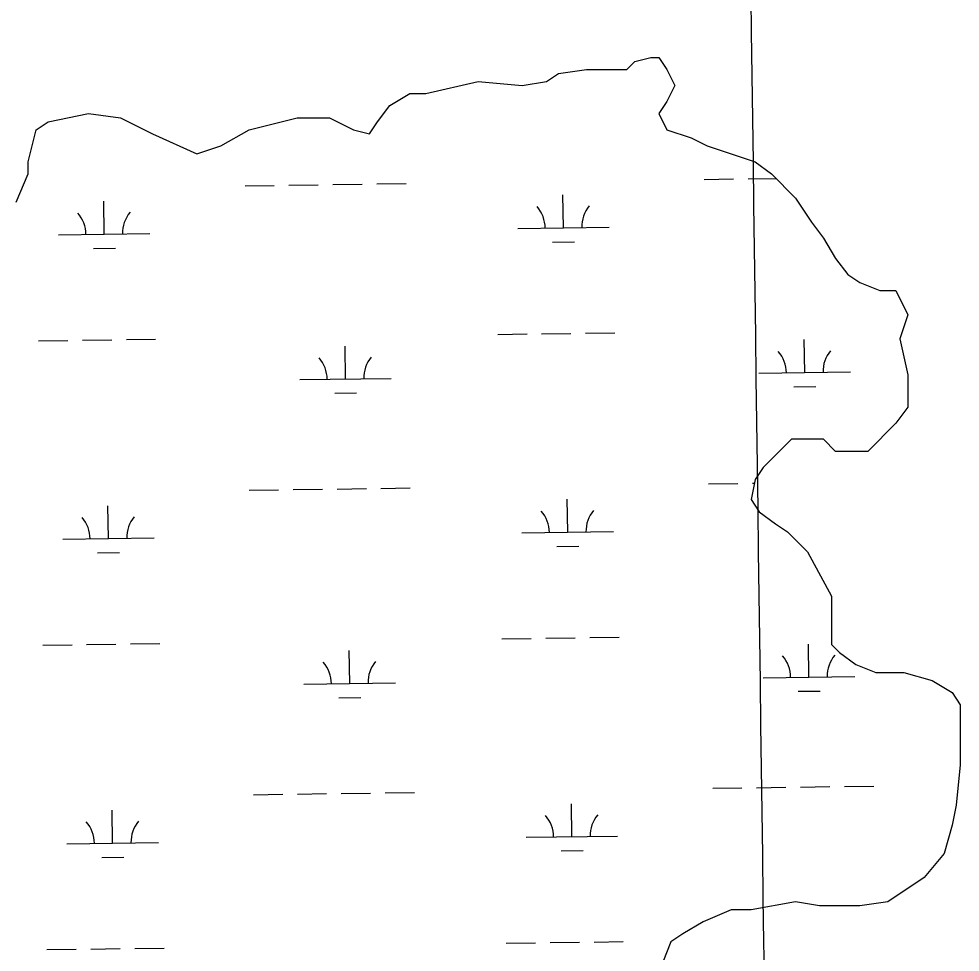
# Model space of a CAD drawing. Extents: x 3767014 to 3805179, y 361544 to 387384.
# Drawn here: x 3773026 to 3774055, y 371583 to 372602 of the extents above; entities that cross this region are included whole.
import ezdxf

# ---------------------------------------------------------------- set-up
doc = ezdxf.new("R2010")
doc.units = 0
for name, color, linetype in [('V-GRID-MAJR', 7, 'Continuous'), ('V-TOPO-SHOR', 7, 'Continuous'), ('V-WETL-SWMP', 7, 'Continuous')]:
    doc.layers.add(name, color=color, linetype=linetype)

msp = doc.modelspace()

# ---------------------------------------------------------------- linework, layer by layer
at = {"layer": 'V-GRID-MAJR'}
msp.add_spline([(3773902.222, 367002.175), (3773820.257, 373061.356), (3773738.277, 379121.596), (3773656.297, 385181.838), (3773656.283, 385182.897)], degree=3, dxfattribs=at)
at = {"layer": 'V-TOPO-SHOR'}
for p, q in [((3773698.943, 372555.902), (3773716.504, 372560.295)), ((3773716.504, 372560.295), (3773725.285, 372560.295)), ((3773725.285, 372560.295), (3773734.065, 372547.116)), ((3773690.162, 372547.116), (3773698.943, 372555.902)), ((3773602.355, 372533.937), (3773615.526, 372542.723)), ((3773615.526, 372542.723), (3773646.258, 372547.116)), ((3773646.258, 372547.116), (3773690.162, 372547.116)), ((3773734.065, 372547.116), (3773742.846, 372529.544)), ((3773470.645, 372520.758), (3773527.719, 372533.937)), ((3773527.719, 372533.937), (3773576.013, 372529.544)), ((3773576.013, 372529.544), (3773602.355, 372533.937)), ((3773742.846, 372529.544), (3773734.065, 372511.972)), ((3773431.131, 372507.579), (3773453.083, 372520.758)), ((3773453.083, 372520.758), (3773470.645, 372520.758)), ((3773417.96, 372490.007), (3773431.131, 372507.579)), ((3773734.065, 372511.972), (3773725.285, 372498.793)), ((3773057.952, 372490.007), (3773101.855, 372498.793)), ((3773101.855, 372498.793), (3773136.978, 372494.4)), ((3773725.285, 372498.793), (3773734.065, 372481.221)), ((3773044.781, 372481.221), (3773057.952, 372490.007)), ((3773136.978, 372494.4), (3773172.101, 372476.828)), ((3773277.469, 372481.221), (3773330.153, 372494.4)), ((3773330.153, 372494.4), (3773365.276, 372494.4)), ((3773365.276, 372494.4), (3773391.618, 372481.221)), ((3773409.18, 372476.828), (3773417.96, 372490.007)), ((3773036, 372446.077), (3773044.781, 372481.221)), ((3773172.101, 372476.828), (3773220.395, 372454.863)), ((3773246.737, 372463.649), (3773277.469, 372481.221)), ((3773391.618, 372481.221), (3773409.18, 372476.828)), ((3773734.065, 372481.221), (3773760.407, 372472.435)), ((3773760.407, 372472.435), (3773777.969, 372463.649)), ((3773220.395, 372454.863), (3773246.737, 372463.649)), ((3773777.969, 372463.649), (3773830.653, 372446.077)), ((3773036, 372432.898), (3773036, 372446.077)), ((3773830.653, 372446.077), (3773848.214, 372432.898)), ((3773022.829, 372402.148), (3773036, 372432.898)), ((3773848.214, 372432.898), (3773874.556, 372406.541)), ((3773874.556, 372406.541), (3773892.118, 372380.183)), ((3773892.118, 372380.183), (3773905.289, 372362.611)), ((3773905.289, 372362.611), (3773918.46, 372340.646)), ((3773918.46, 372340.646), (3773931.631, 372323.074)), ((3773931.631, 372323.074), (3773944.802, 372314.288)), ((3773944.802, 372314.288), (3773966.754, 372305.502)), ((3773966.754, 372305.502), (3773984.315, 372305.502)), ((3773984.315, 372305.502), (3773997.486, 372279.144)), ((3773997.486, 372279.144), (3773988.705, 372252.786)), ((3773988.705, 372252.786), (3773997.486, 372213.249)), ((3773997.486, 372213.249), (3773997.486, 372178.106)), ((3773997.486, 372178.106), (3773984.315, 372160.534)), ((3773984.315, 372160.534), (3773953.583, 372129.783)), ((3773870.166, 372142.962), (3773839.434, 372112.211)), ((3773905.289, 372142.962), (3773870.166, 372142.962)), ((3773918.46, 372129.783), (3773905.289, 372142.962)), ((3773953.583, 372129.783), (3773918.46, 372129.783)), ((3773839.434, 372112.211), (3773830.653, 372099.032)), ((3773830.653, 372099.032), (3773826.263, 372077.067)), ((3773826.263, 372077.067), (3773835.043, 372063.888)), ((3773835.043, 372063.888), (3773852.605, 372050.709)), ((3773852.605, 372050.709), (3773865.776, 372041.923)), ((3773865.776, 372041.923), (3773887.728, 372019.958)), ((3773887.728, 372019.958), (3773914.07, 371971.636)), ((3773914.07, 371971.636), (3773914.07, 371918.92)), ((3773914.07, 371918.92), (3773922.85, 371910.134)), ((3773922.85, 371910.134), (3773940.412, 371896.955)), ((3773940.412, 371896.955), (3773962.363, 371888.169)), ((3773962.363, 371888.169), (3773993.096, 371888.169)), ((3773993.096, 371888.169), (3774023.828, 371879.383)), ((3774023.828, 371879.383), (3774045.78, 371866.204)), ((3774045.78, 371866.204), (3774054.561, 371853.025)), ((3774054.561, 371853.025), (3774054.561, 371787.13)), ((3774054.561, 371787.13), (3774050.17, 371743.201)), ((3774050.17, 371743.201), (3774045.78, 371721.236)), ((3774045.78, 371721.236), (3774036.999, 371690.485)), ((3774036.999, 371690.485), (3774015.048, 371664.127)), ((3774015.048, 371664.127), (3773975.534, 371637.769)), ((3773874.556, 371637.769), (3773826.263, 371628.983)), ((3773900.899, 371633.376), (3773874.556, 371637.769)), ((3773944.802, 371633.376), (3773900.899, 371633.376)), ((3773975.534, 371637.769), (3773944.802, 371633.376)), ((3773804.311, 371628.983), (3773773.578, 371615.804)), ((3773826.263, 371628.983), (3773804.311, 371628.983)), ((3773773.578, 371615.804), (3773751.627, 371602.625)), ((3773751.627, 371602.625), (3773738.456, 371593.839)), ((3773738.456, 371593.839), (3773729.675, 371571.874))]:
    msp.add_line(p, q, dxfattribs=at)
at = {"layer": 'V-WETL-SWMP'}
for p, q in [((3773698.943, 372555.902), (3773716.504, 372560.295)), ((3773716.504, 372560.295), (3773725.285, 372560.295)), ((3773725.285, 372560.295), (3773734.065, 372547.116)), ((3773690.162, 372547.116), (3773698.943, 372555.902)), ((3773602.355, 372533.937), (3773615.526, 372542.723)), ((3773615.526, 372542.723), (3773646.258, 372547.116)), ((3773646.258, 372547.116), (3773690.162, 372547.116)), ((3773734.065, 372547.116), (3773742.846, 372529.544)), ((3773470.645, 372520.758), (3773527.719, 372533.937)), ((3773527.719, 372533.937), (3773576.013, 372529.544)), ((3773576.013, 372529.544), (3773602.355, 372533.937)), ((3773742.846, 372529.544), (3773734.065, 372511.972)), ((3773431.131, 372507.579), (3773453.083, 372520.758)), ((3773453.083, 372520.758), (3773470.645, 372520.758)), ((3773417.96, 372490.007), (3773431.131, 372507.579)), ((3773734.065, 372511.972), (3773725.285, 372498.793)), ((3773057.952, 372490.007), (3773101.855, 372498.793)), ((3773101.855, 372498.793), (3773136.978, 372494.4)), ((3773725.285, 372498.793), (3773734.065, 372481.221)), ((3773044.781, 372481.221), (3773057.952, 372490.007)), ((3773136.978, 372494.4), (3773172.101, 372476.828)), ((3773277.469, 372481.221), (3773330.153, 372494.4)), ((3773330.153, 372494.4), (3773365.276, 372494.4)), ((3773365.276, 372494.4), (3773391.618, 372481.221)), ((3773409.18, 372476.828), (3773417.96, 372490.007)), ((3773036, 372446.077), (3773044.781, 372481.221)), ((3773172.101, 372476.828), (3773220.395, 372454.863)), ((3773246.737, 372463.649), (3773277.469, 372481.221)), ((3773391.618, 372481.221), (3773409.18, 372476.828)), ((3773734.065, 372481.221), (3773760.407, 372472.435)), ((3773760.407, 372472.435), (3773777.969, 372463.649)), ((3773220.395, 372454.863), (3773246.737, 372463.649)), ((3773777.969, 372463.649), (3773830.653, 372446.077)), ((3773036, 372432.898), (3773036, 372446.077)), ((3773830.653, 372446.077), (3773848.214, 372432.898)), ((3773022.829, 372402.148), (3773036, 372432.898)), ((3773774.884, 372426.967), (3773806.881, 372427.412)), ((3773822.88, 372427.634), (3773853.056, 372428.053)), ((3773848.214, 372432.898), (3773874.556, 372406.541)), ((3773273.025, 372419.996), (3773305.021, 372420.44)), ((3773321.02, 372420.663), (3773353.017, 372421.107)), ((3773369.015, 372421.329), (3773401.012, 372421.774)), ((3773417.011, 372421.996), (3773449.008, 372422.441)), ((3773621.012, 372374.083), (3773620.512, 372410.08)), ((3773874.556, 372406.541), (3773892.118, 372380.183)), ((3773119.152, 372367.112), (3773118.652, 372403.108)), ((3773571.017, 372373.389), (3773671.007, 372374.778)), ((3773892.118, 372380.183), (3773905.289, 372362.611)), ((3773069.157, 372366.417), (3773169.147, 372367.806)), ((3773905.289, 372362.611), (3773918.46, 372340.646)), ((3773609.227, 372358.487), (3773633.225, 372358.82)), ((3773107.368, 372351.515), (3773131.365, 372351.849)), ((3773918.46, 372340.646), (3773931.631, 372323.074)), ((3773931.631, 372323.074), (3773944.802, 372314.288)), ((3773944.802, 372314.288), (3773966.754, 372305.502)), ((3773966.754, 372305.502), (3773984.315, 372305.502)), ((3773984.315, 372305.502), (3773997.486, 372279.144)), ((3773997.486, 372279.144), (3773988.705, 372252.786)), ((3773047.355, 372250.671), (3773079.352, 372251.116)), ((3773095.35, 372251.338), (3773127.347, 372251.782)), ((3773143.345, 372252.005), (3773175.342, 372252.449)), ((3773549.214, 372257.643), (3773581.211, 372258.087)), ((3773597.21, 372258.309), (3773629.207, 372258.754)), ((3773645.205, 372258.976), (3773677.202, 372259.42)), ((3773884.671, 372215.868), (3773884.171, 372251.864)), ((3773988.705, 372252.786), (3773997.486, 372213.249)), ((3773382.811, 372208.897), (3773382.311, 372244.893)), ((3773332.816, 372208.202), (3773432.806, 372209.591)), ((3773834.676, 372215.173), (3773934.666, 372216.562)), ((3773997.486, 372213.249), (3773997.486, 372178.106)), ((3773872.886, 372200.272), (3773896.884, 372200.605)), ((3773371.027, 372193.3), (3773395.024, 372193.634)), ((3773997.486, 372178.106), (3773984.315, 372160.534)), ((3773984.315, 372160.534), (3773953.583, 372129.783)), ((3773870.166, 372142.962), (3773839.434, 372112.211)), ((3773905.289, 372142.962), (3773870.166, 372142.962)), ((3773918.46, 372129.783), (3773905.289, 372142.962)), ((3773953.583, 372129.783), (3773918.46, 372129.783)), ((3773839.434, 372112.211), (3773830.653, 372099.032)), ((3773830.653, 372099.032), (3773826.263, 372077.067)), ((3773827.5, 372094.991), (3773829.852, 372095.024)), ((3773277.645, 372087.353), (3773309.642, 372087.798)), ((3773325.641, 372088.02), (3773357.638, 372088.464)), ((3773373.636, 372088.686), (3773405.633, 372089.131)), ((3773421.631, 372089.353), (3773453.628, 372089.798)), ((3773779.505, 372094.325), (3773811.502, 372094.769)), ((3773625.633, 372041.44), (3773625.133, 372077.437)), ((3773826.263, 372077.067), (3773835.043, 372063.888)), ((3773123.773, 372034.469), (3773123.273, 372070.465)), ((3773835.043, 372063.888), (3773852.605, 372050.709)), ((3773852.605, 372050.709), (3773865.776, 372041.923)), ((3773073.778, 372033.774), (3773173.768, 372035.163)), ((3773575.637, 372040.746), (3773675.628, 372042.135)), ((3773865.776, 372041.923), (3773887.728, 372019.958)), ((3773613.848, 372025.844), (3773637.846, 372026.177)), ((3773111.989, 372018.872), (3773135.986, 372019.206)), ((3773887.728, 372019.958), (3773914.07, 371971.636)), ((3773914.07, 371971.636), (3773914.07, 371918.92)), ((3773553.835, 371925), (3773585.832, 371925.444)), ((3773601.83, 371925.666), (3773633.827, 371926.111)), ((3773649.826, 371926.333), (3773681.823, 371926.778)), ((3773051.976, 371918.028), (3773083.972, 371918.473)), ((3773099.971, 371918.695), (3773131.968, 371919.139)), ((3773147.966, 371919.362), (3773179.963, 371919.806)), ((3773387.432, 371876.254), (3773386.932, 371912.25)), ((3773889.292, 371883.225), (3773888.792, 371919.222)), ((3773914.07, 371918.92), (3773922.85, 371910.134)), ((3773922.85, 371910.134), (3773940.412, 371896.955)), ((3773940.412, 371896.955), (3773962.363, 371888.169)), ((3773839.297, 371882.531), (3773939.287, 371883.92)), ((3773962.363, 371888.169), (3773993.096, 371888.169)), ((3773993.096, 371888.169), (3774023.828, 371879.383)), ((3774023.828, 371879.383), (3774045.78, 371866.204)), ((3773337.437, 371875.559), (3773437.427, 371876.948)), ((3773375.648, 371860.657), (3773399.645, 371860.991)), ((3773877.507, 371867.629), (3773901.505, 371867.962)), ((3774045.78, 371866.204), (3774054.561, 371853.025)), ((3774054.561, 371853.025), (3774054.561, 371787.13)), ((3774054.561, 371787.13), (3774050.17, 371743.201)), ((3773330.262, 371755.377), (3773362.258, 371755.821)), ((3773378.257, 371756.044), (3773410.254, 371756.488)), ((3773426.252, 371756.71), (3773458.249, 371757.155)), ((3773784.126, 371761.682), (3773816.123, 371762.126)), ((3773832.121, 371762.348), (3773864.118, 371762.793)), ((3773880.117, 371763.015), (3773912.113, 371763.46)), ((3773928.112, 371763.682), (3773960.109, 371764.126)), ((3773282.266, 371754.71), (3773314.263, 371755.155)), ((3773128.394, 371701.826), (3773127.894, 371737.822)), ((3773630.253, 371708.797), (3773629.753, 371744.794)), ((3774050.17, 371743.201), (3774045.78, 371721.236)), ((3774045.78, 371721.236), (3774036.999, 371690.485)), ((3773580.258, 371708.103), (3773680.249, 371709.492)), ((3773078.399, 371701.131), (3773178.389, 371702.52)), ((3773116.609, 371686.23), (3773140.607, 371686.563)), ((3773618.469, 371693.201), (3773642.467, 371693.534)), ((3774036.999, 371690.485), (3774015.048, 371664.127)), ((3774015.048, 371664.127), (3773975.534, 371637.769)), ((3773874.556, 371637.769), (3773826.263, 371628.983)), ((3773900.899, 371633.376), (3773874.556, 371637.769)), ((3773944.802, 371633.376), (3773900.899, 371633.376)), ((3773975.534, 371637.769), (3773944.802, 371633.376)), ((3773804.311, 371628.983), (3773773.578, 371615.804)), ((3773826.263, 371628.983), (3773804.311, 371628.983)), ((3773773.578, 371615.804), (3773751.627, 371602.625)), ((3773751.627, 371602.625), (3773738.456, 371593.839)), ((3773558.456, 371592.357), (3773590.453, 371592.801)), ((3773606.451, 371593.023), (3773638.448, 371593.468)), ((3773654.447, 371593.69), (3773686.444, 371594.135)), ((3773738.456, 371593.839), (3773729.675, 371571.874)), ((3773056.596, 371585.385), (3773088.593, 371585.83)), ((3773104.592, 371586.052), (3773136.589, 371586.496)), ((3773152.587, 371586.719), (3773184.584, 371587.163))]:
    msp.add_line(p, q, dxfattribs=at)
for centre, start, end in [((3773565.768, 372373.79), 0.024037, 41.567696), ((3773676.243, 372375.325), 140.024034, 181.567693), ((3773063.908, 372366.819), 0.024037, 41.567696), ((3773174.383, 372368.354), 140.024034, 181.567693), ((3773829.427, 372215.575), 0.024037, 41.567696), ((3773939.902, 372217.11), 140.024034, 181.567693), ((3773327.567, 372208.604), 0.024037, 41.567696), ((3773438.042, 372210.139), 140.024034, 181.567693), ((3773570.388, 372041.148), 0.024037, 41.567696), ((3773680.864, 372042.682), 140.024034, 181.567693), ((3773068.529, 372034.176), 0.024037, 41.567696), ((3773179.004, 372035.711), 140.024034, 181.567693), ((3773442.663, 371877.496), 140.024034, 181.567693), ((3773834.047, 371882.933), 0.024037, 41.567696), ((3773944.523, 371884.467), 140.024034, 181.567693), ((3773332.188, 371875.961), 0.024037, 41.567696), ((3773073.15, 371701.533), 0.024037, 41.567696), ((3773183.625, 371703.068), 140.024034, 181.567693), ((3773575.009, 371708.505), 0.024037, 41.567696), ((3773685.484, 371710.039), 140.024034, 181.567693)]:
    msp.add_arc(centre, 35.246, start, end, dxfattribs=at)

doc.saveas('drawing.dxf')
